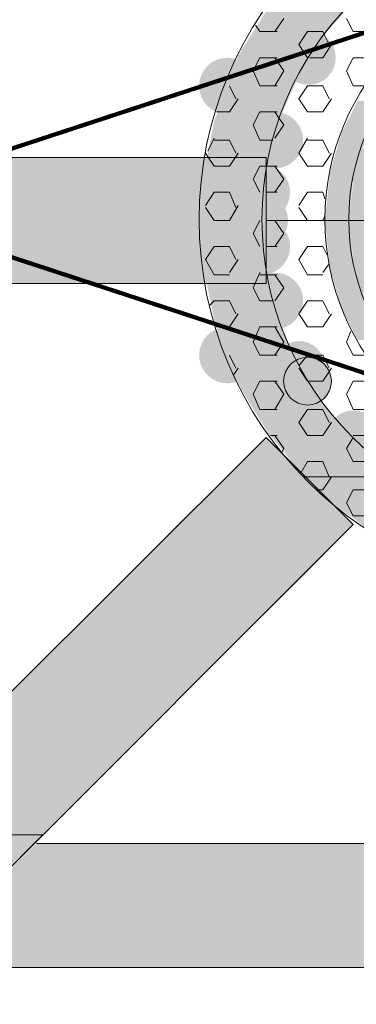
# Model space of a CAD drawing. Extents: x 3940905 to 4145695, y 925352 to 1109797.
# Tile 325 of 656: x 3983811 to 3983889, y 1099757 to 1099988. Entities that reach past the tile are written whole.
import ezdxf

# ---------------------------------------------------------------- set-up
doc = ezdxf.new("R2010")
doc.units = 0
doc.header["$LTSCALE"] = 750
doc.header["$MEASUREMENT"] = 0
doc.linetypes.add('DASHED', pattern=[0.75, 0.5, -0.25])
doc.layers.add('CKD Equipments', color=252, linetype='CONTINUOUS', lineweight=0)
doc.layers.add('CKD-Hood', color=1, linetype='CONTINUOUS')

msp = doc.modelspace()

# ---------------------------------------------------------------- hatches: boundary and pattern name
at = {"layer": 'CKD Equipments', "true_color": 0x808080}
h = msp.add_hatch(color=8, dxfattribs=at)
h.paths.add_polyline_path([(3983882.61, 1099985.28), (3983868.88, 1099990.88), (3983887.7, 1099990.88)])
h.paths.add_polyline_path([(3983865.31, 1099985.28), (3983882.61, 1099985.28), (3983868.88, 1099990.88)])
h = msp.add_hatch(color=8, dxfattribs=at)
h.paths.add_polyline_path([(3983879.05, 1099979.68), (3983865.31, 1099985.28), (3983882.61, 1099985.28)])
h.paths.add_polyline_path([(3983861.75, 1099979.68), (3983879.05, 1099979.68), (3983865.31, 1099985.28)])
h = msp.add_hatch(color=8, dxfattribs=at)
edge = h.paths.add_edge_path(flags=16)
edge.add_arc((3983878.29, 1099979.17), 6.36, 0, 360)
h = msp.add_hatch(color=8, dxfattribs=at)
edge = h.paths.add_edge_path(flags=16)
edge.add_arc((3983859.21, 1099972.56), 6.61, 0, 360)
h = msp.add_hatch(color=8, dxfattribs=at)
h.paths.add_polyline_path([(3983876, 1099975.1), (3983861.75, 1099979.68), (3983879.05, 1099979.68)])
h.paths.add_polyline_path([(3983860.23, 1099975.1), (3983876, 1099975.1), (3983861.75, 1099979.68)])
h = msp.add_hatch(color=8, dxfattribs=at)
h.paths.add_polyline_path([(3983872.44, 1099966.96), (3983860.23, 1099975.1), (3983876, 1099975.1)])
h.paths.add_polyline_path([(3983857.17, 1099966.96), (3983872.44, 1099966.96), (3983860.23, 1099975.1)])
h = msp.add_hatch(color=8, dxfattribs=at)
h.paths.add_polyline_path([(3983892.28, 1099961.87), (3983889.74, 1099969), (3983896.35, 1099969)])
h.paths.add_polyline_path([(3983886.18, 1099961.87), (3983892.28, 1099961.87), (3983889.74, 1099969)])
h = msp.add_hatch(color=8, dxfattribs=at)
h.paths.add_polyline_path([(3983871.42, 1099964.42), (3983857.17, 1099966.96), (3983872.44, 1099966.96)])
h.paths.add_polyline_path([(3983856.16, 1099964.42), (3983871.42, 1099964.42), (3983857.17, 1099966.96)])
h = msp.add_hatch(color=8, dxfattribs=at)
edge = h.paths.add_edge_path(flags=16)
edge.add_arc((3983870.4, 1099959.84), 6.61, 0, 360)
h = msp.add_hatch(color=8, dxfattribs=at)
h.paths.add_polyline_path([(3983868.88, 1099954.24), (3983856.16, 1099964.42), (3983871.42, 1099964.42)])
h.paths.add_polyline_path([(3983854.12, 1099954.24), (3983868.88, 1099954.24), (3983856.16, 1099964.42)])
h = msp.add_hatch(color=8, dxfattribs=at)
h.paths.add_polyline_path([(3983891.77, 1099960.35), (3983886.18, 1099961.87), (3983892.28, 1099961.87)])
h.paths.add_polyline_path([(3983885.67, 1099960.35), (3983891.77, 1099960.35), (3983886.18, 1099961.87)])
h = msp.add_hatch(color=8, dxfattribs=at)
h.paths.add_polyline_path([(3983889.23, 1099951.7), (3983885.67, 1099960.35), (3983891.77, 1099960.35)])
h.paths.add_polyline_path([(3983883.12, 1099951.7), (3983889.23, 1099951.7), (3983885.67, 1099960.35)])
h = msp.add_hatch(color=8, dxfattribs=at)
h.paths.add_polyline_path([(3983894.82, 1099950.68), (3983890.75, 1099957.8), (3983896.86, 1099957.8)])
h.paths.add_polyline_path([(3983888.72, 1099950.68), (3983894.82, 1099950.68), (3983890.75, 1099957.8)])
h = msp.add_hatch(color=8, dxfattribs=at)
h.paths.add_polyline_path([(3983764.57, 1099926.26), (3983816.47, 1099955.77), (3983764.57, 1099955.77)])
h.paths.add_polyline_path([(3983816.47, 1099926.26), (3983764.57, 1099926.26), (3983816.47, 1099955.77)])
at = {"layer": 'CKD Equipments', "true_color": 0xff0000}
h = msp.add_hatch(color=1, dxfattribs=at)
h.paths.add_polyline_path([(3983816.47, 1099926.26), (3983868.37, 1099955.77), (3983816.47, 1099955.77)])
h.paths.add_polyline_path([(3983868.37, 1099926.26), (3983816.47, 1099926.26), (3983868.37, 1099955.77)])
at = {"layer": 'CKD Equipments', "true_color": 0x808080}
h = msp.add_hatch(color=8, dxfattribs=at)
h.paths.add_polyline_path([(3983868.37, 1099952.71), (3983854.12, 1099954.24), (3983868.88, 1099954.24)])
h.paths.add_polyline_path([(3983853.61, 1099952.71), (3983868.37, 1099952.71), (3983854.12, 1099954.24)])
h = msp.add_hatch(color=8, dxfattribs=at)
edge = h.paths.add_edge_path(flags=16)
edge.add_arc((3983867.35, 1099947.63), 6.61, 0, 360)
h = msp.add_hatch(color=8, dxfattribs=at)
h.paths.add_polyline_path([(3983867.35, 1099941.01), (3983853.61, 1099952.71), (3983868.37, 1099952.71)])
h.paths.add_polyline_path([(3983853.1, 1099941.01), (3983867.35, 1099941.01), (3983853.61, 1099952.71)])
h = msp.add_hatch(color=8, dxfattribs=at)
h.paths.add_polyline_path([(3983888.72, 1099950.68), (3983883.12, 1099951.7), (3983889.23, 1099951.7)])
h.paths.add_polyline_path([(3983883.12, 1099950.68), (3983888.72, 1099950.68), (3983883.12, 1099951.7)])
h = msp.add_hatch(color=8, dxfattribs=at)
h.paths.add_polyline_path([(3983887.7, 1099941.01), (3983883.12, 1099950.68), (3983888.72, 1099950.68)])
h.paths.add_polyline_path([(3983882.1, 1099941.01), (3983887.7, 1099941.01), (3983883.12, 1099950.68)])
h = msp.add_hatch(color=8, dxfattribs=at)
h.paths.add_polyline_path([(3983893.81, 1099941.01), (3983888.72, 1099949.66), (3983894.82, 1099949.66)])
h.paths.add_polyline_path([(3983887.7, 1099941.01), (3983893.81, 1099941.01), (3983888.72, 1099949.66)])
h = msp.add_hatch(color=8, dxfattribs=at)
h.paths.add_polyline_path([(3983894.82, 1099949.66), (3983888.72, 1099950.68), (3983894.82, 1099950.68)])
h.paths.add_polyline_path([(3983888.72, 1099949.66), (3983894.82, 1099949.66), (3983888.72, 1099950.68)])
h = msp.add_hatch(color=8, dxfattribs=at)
edge = h.paths.add_edge_path(flags=16)
edge.add_arc((3983867.09, 1099941.01), 6.36, 0, 360)
h = msp.add_hatch(color=8, dxfattribs=at)
edge = h.paths.add_edge_path(flags=16)
edge.add_arc((3983894.06, 1099937.7), 6.35, 0, 360)
h = msp.add_hatch(color=8, dxfattribs=at)
h.paths.add_polyline_path([(3983868.37, 1099929.31), (3983853.1, 1099941.01), (3983867.35, 1099941.01)])
h.paths.add_polyline_path([(3983853.61, 1099929.31), (3983868.37, 1099929.31), (3983853.1, 1099941.01)])
h = msp.add_hatch(color=8, dxfattribs=at)
edge = h.paths.add_edge_path(flags=16)
edge.add_arc((3983867.35, 1099934.91), 6.61, 0, 360)
h = msp.add_hatch(color=8, dxfattribs=at)
h.paths.add_polyline_path([(3983888.72, 1099931.34), (3983882.1, 1099941.01), (3983887.7, 1099941.01)])
h.paths.add_polyline_path([(3983883.12, 1099931.34), (3983888.72, 1099931.34), (3983882.1, 1099941.01)])
h = msp.add_hatch(color=8, dxfattribs=at)
h.paths.add_polyline_path([(3983894.82, 1099932.36), (3983887.7, 1099941.01), (3983893.81, 1099941.01)])
h.paths.add_polyline_path([(3983888.72, 1099932.36), (3983894.82, 1099932.36), (3983887.7, 1099941.01)])
h = msp.add_hatch(color=8, dxfattribs=at)
h.paths.add_polyline_path([(3983889.23, 1099930.33), (3983883.12, 1099931.34), (3983888.72, 1099931.34)])
h.paths.add_polyline_path([(3983883.12, 1099930.33), (3983889.23, 1099930.33), (3983883.12, 1099931.34)])
h = msp.add_hatch(color=8, dxfattribs=at)
h.paths.add_polyline_path([(3983894.82, 1099931.34), (3983888.72, 1099932.36), (3983894.82, 1099932.36)])
h.paths.add_polyline_path([(3983888.72, 1099931.34), (3983894.82, 1099931.34), (3983888.72, 1099932.36)])
h = msp.add_hatch(color=8, dxfattribs=at)
h.paths.add_polyline_path([(3983896.86, 1099924.22), (3983888.72, 1099931.34), (3983894.82, 1099931.34)])
h.paths.add_polyline_path([(3983890.75, 1099924.22), (3983896.86, 1099924.22), (3983888.72, 1099931.34)])
h = msp.add_hatch(color=8, dxfattribs=at)
h.paths.add_polyline_path([(3983868.88, 1099927.78), (3983853.61, 1099929.31), (3983868.37, 1099929.31)])
h.paths.add_polyline_path([(3983854.12, 1099927.78), (3983868.88, 1099927.78), (3983853.61, 1099929.31)])
h = msp.add_hatch(color=8, dxfattribs=at)
edge = h.paths.add_edge_path(flags=16)
edge.add_arc((3983870.4, 1099922.19), 6.61, 0, 360)
h = msp.add_hatch(color=8, dxfattribs=at)
h.paths.add_polyline_path([(3983891.77, 1099921.68), (3983883.12, 1099930.33), (3983889.23, 1099930.33)])
h.paths.add_polyline_path([(3983885.67, 1099921.68), (3983891.77, 1099921.68), (3983883.12, 1099930.33)])
h = msp.add_hatch(color=8, dxfattribs=at)
h.paths.add_polyline_path([(3983871.42, 1099917.61), (3983854.12, 1099927.78), (3983868.88, 1099927.78)])
h.paths.add_polyline_path([(3983856.16, 1099917.61), (3983871.42, 1099917.61), (3983854.12, 1099927.78)])
h = msp.add_hatch(color=8, dxfattribs=at)
h.paths.add_polyline_path([(3983892.28, 1099920.15), (3983885.67, 1099921.68), (3983891.77, 1099921.68)])
h.paths.add_polyline_path([(3983886.18, 1099920.15), (3983892.28, 1099920.15), (3983885.67, 1099921.68)])
h = msp.add_hatch(color=8, dxfattribs=at)
h.paths.add_polyline_path([(3983896.35, 1099913.03), (3983886.18, 1099920.15), (3983892.28, 1099920.15)])
h.paths.add_polyline_path([(3983889.74, 1099913.03), (3983896.35, 1099913.03), (3983886.18, 1099920.15)])
h = msp.add_hatch(color=8, dxfattribs=at)
h.paths.add_polyline_path([(3983872.44, 1099915.06), (3983856.16, 1099917.61), (3983871.42, 1099917.61)])
h.paths.add_polyline_path([(3983857.17, 1099915.06), (3983872.44, 1099915.06), (3983856.16, 1099917.61)])
h = msp.add_hatch(color=8, dxfattribs=at)
edge = h.paths.add_edge_path(flags=16)
edge.add_arc((3983859.21, 1099909.47), 6.61, 0, 360)
h = msp.add_hatch(color=8, dxfattribs=at)
h.paths.add_polyline_path([(3983876, 1099906.92), (3983857.17, 1099915.06), (3983872.44, 1099915.06)])
h.paths.add_polyline_path([(3983860.23, 1099906.92), (3983876, 1099906.92), (3983857.17, 1099915.06)])
h = msp.add_hatch(color=8, dxfattribs=at)
edge = h.paths.add_edge_path(flags=16)
edge.add_arc((3983876, 1099906.67), 6.11, 0, 360)
h = msp.add_hatch(color=8, dxfattribs=at)
edge = h.paths.add_edge_path(flags=16)
edge.add_arc((3983878.03, 1099903.36), 5.6, 0, 360)
h = msp.add_hatch(color=8, dxfattribs=at)
h.paths.add_polyline_path([(3983879.05, 1099902.85), (3983860.23, 1099906.92), (3983876, 1099906.92)])
h.paths.add_polyline_path([(3983861.75, 1099902.85), (3983879.05, 1099902.85), (3983860.23, 1099906.92)])
h = msp.add_hatch(color=8, dxfattribs=at)
h.paths.add_polyline_path([(3983882.61, 1099896.75), (3983861.75, 1099902.85), (3983879.05, 1099902.85)])
h.paths.add_polyline_path([(3983865.31, 1099896.75), (3983882.61, 1099896.75), (3983861.75, 1099902.85)])
h = msp.add_hatch(color=8, dxfattribs=at)
h.paths.add_polyline_path([(3983887.7, 1099891.15), (3983865.31, 1099896.75), (3983882.61, 1099896.75)])
h.paths.add_polyline_path([(3983868.88, 1099891.15), (3983887.7, 1099891.15), (3983865.31, 1099896.75)])
h = msp.add_hatch(color=8, dxfattribs=at)
edge = h.paths.add_edge_path(flags=16)
edge.add_arc((3983888.72, 1099890.39), 6.11, 0, 360)
at = {"layer": 'CKD Equipments', "true_color": 0xff0000}
h = msp.add_hatch(color=1, dxfattribs=at)
h.paths.add_polyline_path([(3983888.72, 1099869.78), (3983847.51, 1099869.78), (3983868.37, 1099890.13)])
h.paths.add_polyline_path([(3983837.33, 1099859.09), (3983888.72, 1099869.78), (3983847.51, 1099869.78)])
h.paths.add_polyline_path([(3983878.54, 1099859.09), (3983837.33, 1099859.09), (3983888.72, 1099869.78)])
at = {"layer": 'CKD Equipments', "true_color": 0x808080}
h = msp.add_hatch(color=8, dxfattribs=at)
h.paths.add_polyline_path([(3983890.75, 1099888.1), (3983868.88, 1099891.15), (3983887.7, 1099891.15)])
h.paths.add_polyline_path([(3983871.42, 1099888.1), (3983890.75, 1099888.1), (3983868.88, 1099891.15)])
h = msp.add_hatch(color=8, dxfattribs=at)
h.paths.add_polyline_path([(3983899.91, 1099880.97), (3983871.42, 1099888.1), (3983890.75, 1099888.1)])
h.paths.add_polyline_path([(3983877.02, 1099880.97), (3983899.91, 1099880.97), (3983871.42, 1099888.1)])
h = msp.add_hatch(color=8, dxfattribs=at)
h.paths.add_polyline_path([(3983910.6, 1099874.87), (3983877.53, 1099880.97), (3983899.91, 1099880.97)])
h.paths.add_polyline_path([(3983883.63, 1099874.87), (3983910.6, 1099874.87), (3983877.53, 1099880.97)])
h = msp.add_hatch(color=8, dxfattribs=at)
h.paths.add_polyline_path([(3983919.25, 1099872.32), (3983883.63, 1099874.87), (3983910.6, 1099874.87)])
h.paths.add_polyline_path([(3983887.19, 1099872.32), (3983919.25, 1099872.32), (3983883.63, 1099874.87)])
h = msp.add_hatch(color=8, dxfattribs=at)
h.paths.add_polyline_path([(3983921.79, 1099871.3), (3983887.19, 1099872.32), (3983919.25, 1099872.32)])
h.paths.add_polyline_path([(3983888.72, 1099871.3), (3983921.79, 1099871.3), (3983887.19, 1099872.32)])
h = msp.add_hatch(color=8, dxfattribs=at)
h.paths.add_polyline_path([(3983933.49, 1099869.27), (3983888.72, 1099871.3), (3983921.79, 1099871.3)])
h.paths.add_polyline_path([(3983891.26, 1099869.27), (3983933.49, 1099869.27), (3983888.72, 1099871.3)])
h = msp.add_hatch(color=8, dxfattribs=at)
h.paths.add_polyline_path([(3983857.68, 1099838.74), (3983816.47, 1099838.74), (3983837.33, 1099859.09)])
h.paths.add_polyline_path([(3983774.75, 1099797.02), (3983857.68, 1099838.74), (3983816.47, 1099838.74)])
h.paths.add_polyline_path([(3983815.96, 1099797.02), (3983774.75, 1099797.02), (3983857.68, 1099838.74)])
at = {"layer": 'CKD Equipments', "true_color": 0xff0000}
h = msp.add_hatch(color=1, dxfattribs=at)
h.paths.add_polyline_path([(3983857.68, 1099838.74), (3983878.54, 1099859.09), (3983837.33, 1099859.09)])
h.paths.add_polyline_path([(3983878.54, 1099859.09), (3983857.68, 1099838.74)], flags=16)
at = {"layer": 'CKD Equipments', "true_color": 0xffffff}
h = msp.add_hatch(color=7, dxfattribs=at)
h.paths.add_polyline_path([(3983795.1, 1099776.16), (3983924.84, 1099794.98), (3983814.43, 1099794.98)])
h.paths.add_polyline_path([(3983924.84, 1099776.16), (3983795.1, 1099776.16), (3983924.84, 1099794.98)])
h = msp.add_hatch(color=7, dxfattribs=at)
h.paths.add_polyline_path([(3983764.57, 1099765.98), (3983924.84, 1099776.16), (3983764.57, 1099776.16)])
h.paths.add_polyline_path([(3983924.84, 1099765.98), (3983764.57, 1099765.98), (3983924.84, 1099776.16)])

# ---------------------------------------------------------------- linework, layer by layer
at = {"layer": 'CKD Equipments', "color": 8, "true_color": 0x808080}
for p, q in [((3983872.44, 1099988.33), (3983870.4, 1099985.28)), ((3983887.19, 1099988.33), (3983888.72, 1099985.28)), ((3983865.82, 1099986.81), (3983866.84, 1099985.28)), ((3983870.91, 1099985.28), (3983866.84, 1099985.28)), ((3983878.03, 1099985.28), (3983876, 1099982.23)), ((3983881.6, 1099985.28), (3983878.03, 1099985.28)), ((3983881.6, 1099985.28), (3983882.1, 1099984.26)), ((3983882.1, 1099984.26), (3983883.12, 1099982.23)), ((3983892.79, 1099985.28), (3983888.72, 1099985.28)), ((3983876, 1099982.23), (3983878.03, 1099979.17)), ((3983883.63, 1099982.23), (3983881.6, 1099979.17)), ((3983866.84, 1099979.17), (3983865.31, 1099976.12)), ((3983870.91, 1099979.17), (3983866.84, 1099979.17)), ((3983870.4, 1099979.17), (3983872.44, 1099976.12)), ((3983881.6, 1099979.17), (3983878.54, 1099979.17)), ((3983888.72, 1099979.17), (3983887.19, 1099976.12)), ((3983892.79, 1099979.17), (3983888.72, 1099979.17)), ((3983865.31, 1099976.12), (3983866.84, 1099972.56)), ((3983872.44, 1099976.12), (3983870.4, 1099972.56)), ((3983887.19, 1099976.12), (3983888.72, 1099972.56)), ((3983859.72, 1099972.56), (3983861.24, 1099969.51)), ((3983870.91, 1099972.56), (3983866.84, 1099972.56)), ((3983878.03, 1099972.56), (3983876, 1099969.51)), ((3983881.6, 1099972.56), (3983878.03, 1099972.56)), ((3983881.6, 1099972.56), (3983883.12, 1099969.51)), ((3983891.77, 1099972.56), (3983888.72, 1099972.56)), ((3983861.75, 1099969.51), (3983859.72, 1099966.45)), ((3983876, 1099969.51), (3983878.03, 1099966.45)), ((3983883.63, 1099969.51), (3983881.6, 1099966.45)), ((3983859.72, 1099966.45), (3983856.66, 1099966.45)), ((3983866.84, 1099966.45), (3983865.31, 1099963.4)), ((3983870.91, 1099966.45), (3983866.84, 1099966.45)), ((3983870.4, 1099966.45), (3983871.42, 1099964.93)), ((3983881.6, 1099966.45), (3983878.03, 1099966.45)), ((3983865.31, 1099963.4), (3983866.84, 1099959.84)), ((3983872.44, 1099963.4), (3983870.4, 1099960.35)), ((3983871.42, 1099964.93), (3983872.44, 1099963.4)), ((3983856.16, 1099960.35), (3983854.63, 1099957.29)), ((3983859.72, 1099959.84), (3983856.16, 1099959.84)), ((3983859.72, 1099959.84), (3983861.24, 1099956.79)), ((3983869.89, 1099959.84), (3983866.84, 1099959.84)), ((3983878.03, 1099960.35), (3983876, 1099956.79)), ((3983881.6, 1099959.84), (3983878.03, 1099959.84)), ((3983881.6, 1099959.84), (3983883.12, 1099956.79)), ((3983854.12, 1099956.79), (3983856.16, 1099953.73)), ((3983861.75, 1099956.79), (3983859.72, 1099953.73)), ((3983876, 1099956.79), (3983878.03, 1099953.73)), ((3983883.63, 1099956.79), (3983881.6, 1099953.73)), ((3983764.57, 1099955.77), (3983868.37, 1099955.77)), ((3983859.72, 1099953.73), (3983856.16, 1099953.73)), ((3983866.84, 1099953.73), (3983865.31, 1099950.68)), ((3983868.88, 1099953.73), (3983866.84, 1099953.73)), ((3983868.37, 1099955.77), (3983868.37, 1099926.26)), ((3983870.91, 1099953.73), (3983868.88, 1099953.73)), ((3983870.4, 1099953.73), (3983872.44, 1099950.68)), ((3983881.6, 1099953.73), (3983878.03, 1099953.73)), ((3983865.31, 1099950.68), (3983866.84, 1099947.63)), ((3983872.44, 1099950.68), (3983870.4, 1099947.63)), ((3983856.16, 1099947.63), (3983854.12, 1099944.57)), ((3983859.72, 1099947.63), (3983856.16, 1099947.63)), ((3983859.72, 1099947.63), (3983861.24, 1099944.07)), ((3983870.91, 1099947.63), (3983868.37, 1099947.63)), ((3983878.03, 1099947.63), (3983876, 1099944.57)), ((3983881.6, 1099947.63), (3983878.03, 1099947.63)), ((3983881.6, 1099947.63), (3983882.1, 1099946.1)), ((3983861.75, 1099944.57), (3983859.72, 1099941.01)), ((3983854.12, 1099944.07), (3983856.16, 1099941.01)), ((3983876, 1099944.07), (3983878.03, 1099941.01)), ((3983859.72, 1099941.01), (3983856.16, 1099941.01)), ((3983866.84, 1099941.01), (3983865.31, 1099937.96)), ((3983870.91, 1099941.01), (3983868.37, 1099941.01)), ((3984010.83, 1099941.01), (3983868.37, 1099941.01)), ((3983870.4, 1099941.01), (3983872.44, 1099937.96)), ((3983881.6, 1099941.01), (3983878.03, 1099941.01)), ((3983882.1, 1099942.03), (3983881.6, 1099941.01)), ((3983865.31, 1099937.96), (3983866.84, 1099934.91)), ((3983872.44, 1099937.96), (3983870.4, 1099934.91)), ((3983856.16, 1099934.91), (3983854.12, 1099931.85)), ((3983859.72, 1099934.91), (3983856.16, 1099934.91)), ((3983859.72, 1099934.91), (3983861.24, 1099931.85)), ((3983870.91, 1099934.91), (3983868.37, 1099934.91)), ((3983878.03, 1099934.91), (3983876, 1099931.85)), ((3983881.6, 1099934.91), (3983878.03, 1099934.91)), ((3983881.6, 1099934.91), (3983882.61, 1099932.87)), ((3983854.12, 1099931.85), (3983856.16, 1099928.29)), ((3983861.75, 1099931.85), (3983859.72, 1099928.8)), ((3983876, 1099931.85), (3983878.03, 1099928.29)), ((3983883.12, 1099930.84), (3983881.6, 1099928.8)), ((3983859.72, 1099928.29), (3983856.16, 1099928.29)), ((3983866.84, 1099928.8), (3983865.31, 1099925.24)), ((3983868.88, 1099928.29), (3983866.84, 1099928.29)), ((3983870.91, 1099928.29), (3983868.88, 1099928.29)), ((3983870.4, 1099928.29), (3983872.44, 1099925.24)), ((3983881.6, 1099928.29), (3983878.03, 1099928.29)), ((3983868.37, 1099926.26), (3983764.57, 1099926.26)), ((3983865.31, 1099925.24), (3983866.84, 1099922.19)), ((3983872.44, 1099925.24), (3983870.4, 1099922.19)), ((3983856.16, 1099922.19), (3983855.14, 1099921.17)), ((3983859.72, 1099922.19), (3983856.16, 1099922.19)), ((3983859.72, 1099922.19), (3983861.24, 1099919.13)), ((3983869.89, 1099922.19), (3983866.84, 1099922.19)), ((3983878.03, 1099922.19), (3983876, 1099919.13)), ((3983881.6, 1099922.19), (3983878.03, 1099922.19)), ((3983881.6, 1099922.19), (3983883.12, 1099919.13)), ((3983861.75, 1099919.13), (3983859.72, 1099916.08)), ((3983876, 1099919.13), (3983878.03, 1099916.08)), ((3983883.63, 1099919.13), (3983881.6, 1099916.08)), ((3983859.72, 1099916.08), (3983856.66, 1099916.08)), ((3983866.84, 1099916.08), (3983865.31, 1099912.52)), ((3983870.91, 1099916.08), (3983866.84, 1099916.08)), ((3983870.4, 1099916.08), (3983872.44, 1099912.52)), ((3983881.6, 1099916.08), (3983878.03, 1099916.08)), ((3983888.21, 1099915.06), (3983887.19, 1099912.52)), ((3983865.31, 1099912.52), (3983866.84, 1099909.47)), ((3983872.44, 1099912.52), (3983870.4, 1099909.47)), ((3983887.19, 1099912.52), (3983888.72, 1099909.47)), ((3983859.72, 1099909.47), (3983861.24, 1099906.41)), ((3983870.91, 1099909.47), (3983866.84, 1099909.47)), ((3983878.03, 1099909.47), (3983876, 1099906.92)), ((3983881.6, 1099909.47), (3983878.03, 1099909.47)), ((3983881.6, 1099909.47), (3983883.12, 1099906.41)), ((3983891.77, 1099909.47), (3983888.72, 1099909.47)), ((3983861.75, 1099906.41), (3983860.73, 1099904.89)), ((3983876, 1099906.41), (3983878.03, 1099903.36)), ((3983883.63, 1099906.41), (3983881.6, 1099903.36)), ((3983866.84, 1099903.36), (3983865.31, 1099900.31)), ((3983870.91, 1099903.36), (3983866.84, 1099903.36)), ((3983870.4, 1099903.36), (3983872.44, 1099900.31)), ((3983881.6, 1099903.36), (3983878.03, 1099903.36)), ((3983888.72, 1099903.36), (3983887.19, 1099900.31)), ((3983892.79, 1099903.36), (3983888.72, 1099903.36)), ((3983865.31, 1099900.31), (3983866.84, 1099896.75)), ((3983872.44, 1099900.31), (3983870.4, 1099896.75)), ((3983887.19, 1099900.31), (3983888.72, 1099896.75)), ((3983870.91, 1099896.75), (3983866.84, 1099896.75)), ((3983878.03, 1099896.75), (3983876, 1099893.69)), ((3983881.6, 1099896.75), (3983878.03, 1099896.75)), ((3983881.6, 1099896.75), (3983883.12, 1099893.69)), ((3983892.79, 1099896.75), (3983888.72, 1099896.75)), ((3983876, 1099893.69), (3983878.03, 1099890.64)), ((3983883.63, 1099893.69), (3983881.6, 1099890.64)), ((3983868.37, 1099890.13), (3983774.75, 1099797.02)), ((3983888.72, 1099869.78), (3983868.37, 1099890.13)), ((3983870.91, 1099890.64), (3983869.38, 1099890.64)), ((3983870.4, 1099890.64), (3983872.44, 1099887.59)), ((3983881.6, 1099890.64), (3983878.03, 1099890.64)), ((3983888.72, 1099890.13), (3983887.19, 1099887.59)), ((3983892.79, 1099890.64), (3983888.72, 1099890.64)), ((3983872.44, 1099887.59), (3983871.93, 1099886.57)), ((3983887.19, 1099887.59), (3983888.72, 1099884.53)), ((3983878.03, 1099884.53), (3983876.51, 1099881.99)), ((3983881.6, 1099884.53), (3983878.03, 1099884.53)), ((3983881.6, 1099884.53), (3983883.12, 1099880.97)), ((3983892.79, 1099884.53), (3983888.72, 1099884.53)), ((3983877.02, 1099880.97), (3983877.02, 1099880.97)), ((3983877.02, 1099880.97), (3983899.91, 1099880.97)), ((3983899.91, 1099880.97), (3983877.02, 1099880.97)), ((3983877.02, 1099880.97), (3983899.91, 1099880.97)), ((3983877.53, 1099880.97), (3983877.02, 1099880.97)), ((3983877.02, 1099880.97), (3983877.02, 1099880.97)), ((3983899.91, 1099880.97), (3983877.53, 1099880.97)), ((3983883.63, 1099880.97), (3983881.6, 1099877.92)), ((3983881.6, 1099877.92), (3983880.07, 1099877.92)), ((3983888.72, 1099877.92), (3983887.19, 1099874.87)), ((3983892.79, 1099877.92), (3983888.72, 1099877.92)), ((3983887.19, 1099874.87), (3983888.72, 1099871.81)), ((3983892.79, 1099871.81), (3983888.72, 1099871.81)), ((3983888.72, 1099869.78), (3983795.1, 1099776.16)), ((3983815.96, 1099797.02), (3983774.75, 1099797.02)), ((3983795.1, 1099776.16), (3983815.96, 1099797.02)), ((3983924.84, 1099794.98), (3983814.43, 1099794.98)), ((3983814.43, 1099794.98), (3983924.84, 1099794.98)), ((3984114.63, 1099765.98), (3983764.57, 1099765.98))]:
    msp.add_line(p, q, dxfattribs=at)
for centre, radius in [((3983939.35, 1099941.27), 86.75), ((3983939.35, 1099941.27), 72), ((3983939.35, 1099941.27), 57.24), ((3983939.35, 1099941.27), 51.64), ((3983878.03, 1099903.36), 5.6)]:
    msp.add_circle(centre, radius, dxfattribs=at)
msp.add_solid([(3983795.1, 1099776.16), (3983815.96, 1099797.02), (3983774.75, 1099797.02)], dxfattribs=at)
at = {"layer": 'CKD-Hood', "linetype": 'DASHED', "const_width": 1}
msp.add_lwpolyline([(3982169.87, 1100470.14), (3985369.87, 1100470.14), (3985369.87, 1099420.14), (3982169.87, 1099420.14), (3982169.87, 1100470.14), (3985369.87, 1099420.14), (3982169.87, 1099420.14), (3985369.87, 1100470.14)], dxfattribs=at)

doc.saveas('drawing.dxf')
